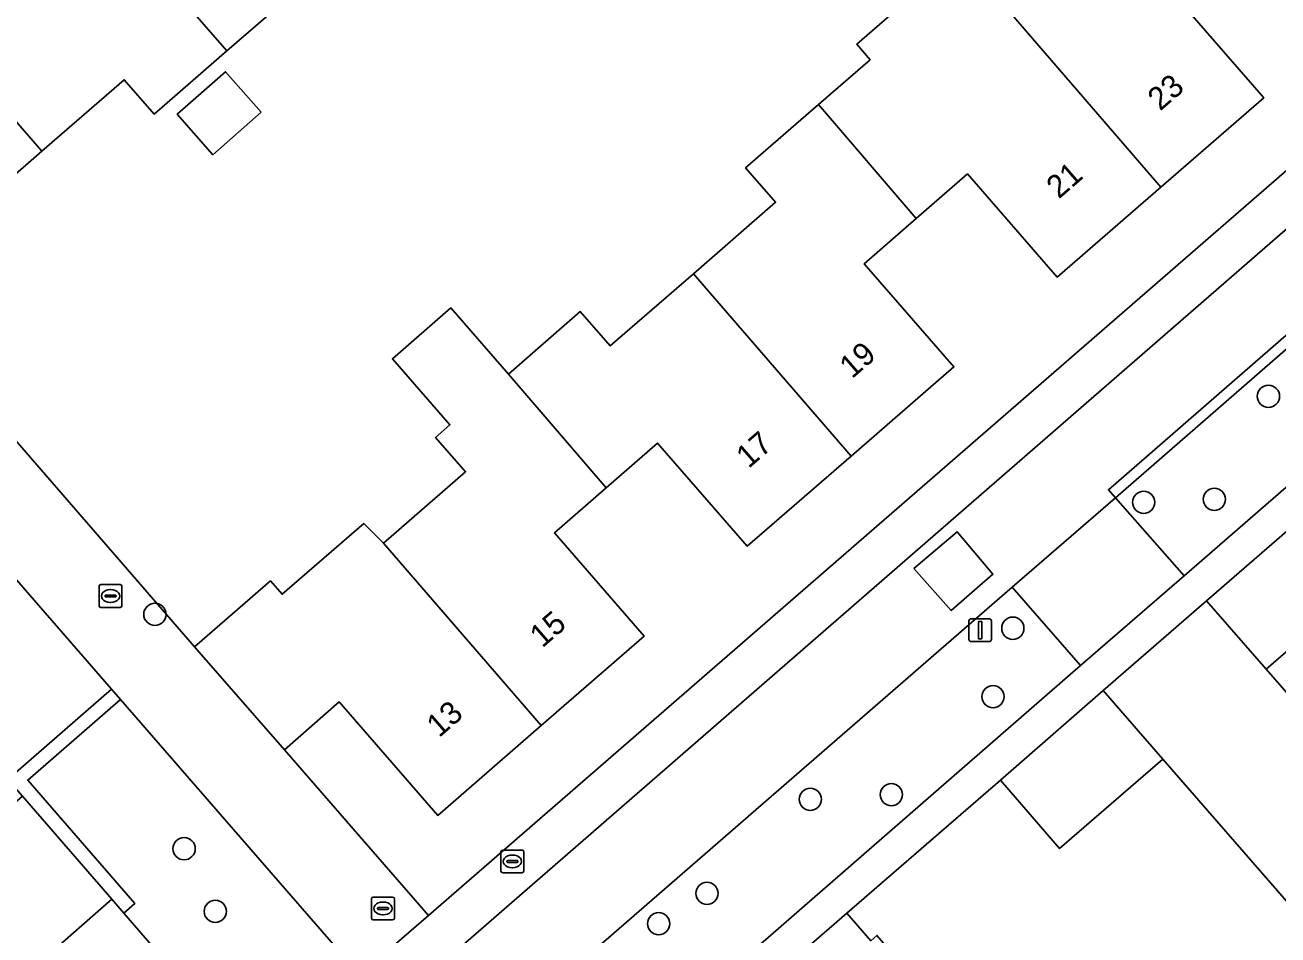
# Model space of a CAD drawing. Extents: x 155887 to 156869, y 383880 to 384678.
# Drawn here: x 156264.8 to 156319.8, y 384199 to 384238.9 of the extents above; entities that cross this region are included whole.
import ezdxf

# ---------------------------------------------------------------- set-up
doc = ezdxf.new("R2010")
doc.units = 0
for name, color, linetype in [('IMGEO_Boom', 7, 'Continuous'), ('IMGEO_Brandkraan', 7, 'Continuous'), ('IMGEO_Erf', 7, 'Continuous'), ('IMGEO_Groenvoorziening', 7, 'Continuous'), ('IMGEO_Kolk', 7, 'Continuous'), ('IMGEO_Lichtmast', 7, 'Continuous'), ('IMGEO_Muur', 7, 'Continuous'), ('IMGEO_Pand', 7, 'Continuous'), ('IMGEO_Pand_nummerreeks', 7, 'Continuous'), ('IMGEO_Parkeervlak_open', 7, 'Continuous'), ('IMGEO_Rijbaan_lokaal_gesloten', 7, 'Continuous'), ('IMGEO_Rijbaan_lokaal_open', 7, 'Continuous'), ('IMGEO_Voetpad_open', 7, 'Continuous')]:
    doc.layers.add(name, color=color, linetype=linetype)

msp = doc.modelspace()

# ---------------------------------------------------------------- linework, layer by layer
at = {"layer": 'IMGEO_Boom'}
for centre in [(156319.34, 384222.609), (156316.967, 384218.087), (156313.87, 384217.956), (156270.498, 384213.038), (156308.129, 384212.429), (156307.261, 384209.427), (156299.244, 384204.922), (156302.801, 384205.128), (156271.778, 384202.752), (156294.714, 384200.793), (156273.145, 384200.005), (156292.594, 384199.464)]:
    msp.add_circle(centre, 0.489, dxfattribs=at)
at = {"layer": 'IMGEO_Brandkraan'}
for p, q in [((156285.677, 384201.769), (156285.677, 384202.621)), ((156285.752, 384202.695), (156286.604, 384202.695)), ((156286.678, 384202.621), (156286.678, 384201.769)), ((156285.936, 384202.189), (156285.936, 384202.201)), ((156286.374, 384202.152), (156285.976, 384202.152)), ((156285.979, 384202.238), (156286.377, 384202.238)), ((156286.165, 384202.475), (156286.19, 384202.475)), ((156286.42, 384202.201), (156286.42, 384202.189)), ((156286.604, 384201.695), (156285.752, 384201.695)), ((156286.188, 384201.915), (156286.163, 384201.915))]:
    msp.add_line(p, q, dxfattribs=at)
for points in [[(156285.677, 384201.769), (156285.677, 384202.621)], [(156285.752, 384202.695), (156286.604, 384202.695)], [(156286.678, 384202.621), (156286.678, 384201.769)], [(156286.604, 384201.695), (156285.752, 384201.695)]]:
    msp.add_lwpolyline(points, dxfattribs=at)
for centre, radius, start, end in [((156285.754, 384202.619), 0.0765, 91.552, 178.448), ((156285.754, 384202.619), 0.0765, 91.552, 178.448), ((156286.602, 384202.619), 0.0765, 1.552, 88.448), ((156286.602, 384202.619), 0.0765, 1.552, 88.448), ((156285.976, 384202.198), 0.0403, 85.8775, 175.7526), ((156285.973, 384202.188), 0.0366, 178.938, 274.7102), ((156286.377, 384202.195), 0.043, 264.8664, 352.4533), ((156286.381, 384202.2), 0.0386, 1.7309, 96.639), ((156285.754, 384201.771), 0.0765, 181.552, 268.448), ((156285.754, 384201.771), 0.0765, 181.552, 268.448), ((156286.602, 384201.771), 0.0765, 271.552, 358.448), ((156286.602, 384201.771), 0.0765, 271.552, 358.448)]:
    msp.add_arc(centre, radius, start, end, dxfattribs=at)
for centre, major_axis, ratio, start_param, end_param in [((156286.164, 384202.195), (-0.387, 0.002), 0.722429, 4.712389, 7.853982), ((156286.189, 384202.195), (-0.39, 0.002), 0.717154, 1.570796, 4.712389)]:
    msp.add_ellipse(centre, major_axis=major_axis, ratio=ratio, start_param=start_param, end_param=end_param, dxfattribs=at)
at = {"layer": 'IMGEO_Erf'}
for points in [[(156322.738, 384236.866), (156317.444, 384242.973), (156317.207, 384242.78), (156314.811, 384240.692), (156319.132, 384235.709), (156314.619, 384231.788), (156310.075, 384227.84), (156306.139, 384232.368), (156303.892, 384230.413), (156301.611, 384228.428), (156305.547, 384223.9), (156301.033, 384219.979), (156296.479, 384216.025), (156292.543, 384220.553), (156290.298, 384218.596), (156288.023, 384216.613), (156291.959, 384212.085), (156287.446, 384208.161), (156282.907, 384204.214), (156278.574, 384209.202), (156276.178, 384207.086), (156282.504, 384199.826), (156323.027, 384235.041)], [(156259.915, 384225.828), (156272.239, 384211.613), (156275.567, 384214.507), (156276.077, 384213.921), (156279.655, 384217.032), (156280.518, 384216.162), (156284.124, 384219.298), (156282.811, 384220.807), (156283.441, 384221.355), (156280.917, 384224.258), (156283.48, 384226.486), (156286.004, 384223.584), (156289.157, 384226.326), (156290.47, 384224.817), (156294.115, 384227.987), (156297.722, 384231.123), (156296.409, 384232.632), (156299.601, 384235.408), (156301.869, 384237.381), (156301.28, 384238.058), (156305.386, 384241.63)], [(156276.824, 384240.515), (156273.658, 384237.765), (156270.464, 384234.991), (156269.153, 384236.5), (156265.545, 384233.366), (156261.925, 384230.222)], [(156323.772, 384214.559), (156319.24, 384210.63), (156326.656, 384202.13)], [(156322.101, 384198.184), (156314.708, 384206.687), (156310.176, 384202.758), (156307.581, 384205.768), (156300.85, 384199.926), (156301.9, 384198.715)]]:
    msp.add_lwpolyline(points, dxfattribs=at)
for points in [[(156275.162, 384235.082), (156273.039, 384233.213), (156271.478, 384234.986), (156273.601, 384236.855)], [(156274.939, 384193.214), (156269.134, 384199.929), (156268.611, 384200.534), (156266.216, 384198.436), (156270.536, 384193.453), (156266.029, 384189.524), (156261.469, 384185.55), (156257.141, 384190.533), (156254.878, 384188.58), (156252.616, 384186.627), (156256.944, 384181.644), (156252.429, 384177.722), (156247.881, 384173.772), (156243.553, 384178.755), (156241.305, 384176.801), (156239.026, 384174.819), (156243.354, 384169.836), (156238.834, 384165.92), (156234.282, 384161.976), (156229.96, 384166.944), (156227.546, 384164.872), (156233.865, 384157.571)]]:
    msp.add_lwpolyline(points, close=True, dxfattribs=at)
at = {"layer": 'IMGEO_Groenvoorziening'}
for points in [[(156268.595, 384209.753), (156246.679, 384234.978), (156242.149, 384231.047), (156247.902, 384224.402), (156248.477, 384224.9), (156253.555, 384219.032), (156252.985, 384218.538), (156264.04, 384205.796)], [(156279.482, 384197.222), (156268.988, 384209.3), (156264.921, 384205.766), (156269.623, 384200.353), (156269.134, 384199.929), (156274.939, 384193.214)]]:
    msp.add_lwpolyline(points, close=True, dxfattribs=at)
at = {"layer": 'IMGEO_Kolk'}
for p, q in [((156268.05, 384213.418), (156268.05, 384214.27)), ((156268.125, 384214.344), (156268.977, 384214.344)), ((156268.538, 384214.124), (156268.563, 384214.124)), ((156269.051, 384214.27), (156269.051, 384213.418)), ((156268.309, 384213.838), (156268.309, 384213.85)), ((156268.747, 384213.801), (156268.349, 384213.801)), ((156268.352, 384213.887), (156268.75, 384213.887)), ((156268.561, 384213.564), (156268.536, 384213.564)), ((156268.793, 384213.85), (156268.793, 384213.838)), ((156268.977, 384213.344), (156268.125, 384213.344)), ((156279.999, 384199.705), (156279.999, 384200.557)), ((156280.074, 384200.631), (156280.926, 384200.631)), ((156280.487, 384200.411), (156280.512, 384200.411)), ((156281, 384200.557), (156281, 384199.705)), ((156280.258, 384200.125), (156280.258, 384200.137)), ((156280.696, 384200.088), (156280.298, 384200.088)), ((156280.301, 384200.174), (156280.699, 384200.174)), ((156280.51, 384199.851), (156280.485, 384199.851)), ((156280.742, 384200.137), (156280.742, 384200.125)), ((156280.926, 384199.631), (156280.074, 384199.631))]:
    msp.add_line(p, q, dxfattribs=at)
for points in [[(156268.05, 384213.418), (156268.05, 384214.27)], [(156268.125, 384214.344), (156268.977, 384214.344)], [(156269.051, 384214.27), (156269.051, 384213.418)], [(156268.977, 384213.344), (156268.125, 384213.344)], [(156279.999, 384199.705), (156279.999, 384200.557)], [(156280.074, 384200.631), (156280.926, 384200.631)], [(156281, 384200.557), (156281, 384199.705)], [(156280.926, 384199.631), (156280.074, 384199.631)]]:
    msp.add_lwpolyline(points, dxfattribs=at)
for centre, radius, start, end in [((156268.127, 384214.268), 0.0765, 91.552, 178.448), ((156268.127, 384214.268), 0.0765, 91.552, 178.448), ((156268.975, 384214.268), 0.0765, 1.552, 88.448), ((156268.975, 384214.268), 0.0765, 1.552, 88.448), ((156268.349, 384213.847), 0.0403, 85.8775, 175.7526), ((156268.346, 384213.837), 0.0366, 178.938, 274.7102), ((156268.75, 384213.844), 0.043, 264.8664, 352.4533), ((156268.754, 384213.849), 0.0386, 1.7309, 96.639), ((156268.127, 384213.42), 0.0765, 181.552, 268.448), ((156268.127, 384213.42), 0.0765, 181.552, 268.448), ((156268.975, 384213.42), 0.0765, 271.552, 358.448), ((156268.975, 384213.42), 0.0765, 271.552, 358.448), ((156280.076, 384200.555), 0.0765, 91.552, 178.448), ((156280.076, 384200.555), 0.0765, 91.552, 178.448), ((156280.924, 384200.555), 0.0765, 1.552, 88.448), ((156280.924, 384200.555), 0.0765, 1.552, 88.448), ((156280.298, 384200.134), 0.0403, 85.8775, 175.7526), ((156280.295, 384200.124), 0.0366, 178.938, 274.7102), ((156280.699, 384200.131), 0.043, 264.8664, 352.4533), ((156280.703, 384200.136), 0.0386, 1.7309, 96.639), ((156280.076, 384199.707), 0.0765, 181.552, 268.448), ((156280.076, 384199.707), 0.0765, 181.552, 268.448), ((156280.924, 384199.707), 0.0765, 271.552, 358.448), ((156280.924, 384199.707), 0.0765, 271.552, 358.448)]:
    msp.add_arc(centre, radius, start, end, dxfattribs=at)
for centre, major_axis, ratio, start_param, end_param in [((156268.537, 384213.844), (-0.387, 0.002), 0.722429, 4.712389, 7.853982), ((156268.562, 384213.844), (-0.39, 0.002), 0.717154, 1.570796, 4.712389), ((156280.486, 384200.131), (-0.387, 0.002), 0.722429, 4.712389, 7.853982), ((156280.511, 384200.131), (-0.39, 0.002), 0.717154, 1.570796, 4.712389)]:
    msp.add_ellipse(centre, major_axis=major_axis, ratio=ratio, start_param=start_param, end_param=end_param, dxfattribs=at)
at = {"layer": 'IMGEO_Lichtmast'}
for p, q in [((156306.199, 384211.946), (156306.199, 384212.746)), ((156306.199, 384212.746), (156306.199, 384211.946)), ((156306.299, 384212.846), (156307.089, 384212.846)), ((156307.089, 384212.846), (156306.299, 384212.846)), ((156307.189, 384212.746), (156307.189, 384211.946)), ((156307.189, 384211.946), (156307.189, 384212.746)), ((156307.089, 384211.846), (156306.299, 384211.846)), ((156306.299, 384211.846), (156307.089, 384211.846))]:
    msp.add_line(p, q, dxfattribs=at)
msp.add_lwpolyline([(156306.619, 384212.721), (156306.769, 384212.721), (156306.769, 384211.971), (156306.619, 384211.971), (156306.619, 384212.721)], dxfattribs=at)
for centre, start, end in [((156306.299, 384212.746), 90, 180), ((156306.299, 384212.746), 90, 180), ((156307.089, 384212.746), 0, 90), ((156307.089, 384212.746), 360, 90), ((156306.299, 384211.946), 180, 270), ((156306.299, 384211.946), 180, 270), ((156307.089, 384211.946), 270, 0), ((156307.089, 384211.946), 270, 0)]:
    msp.add_arc(centre, 0.1, start, end, dxfattribs=at)
at = {"layer": 'IMGEO_Muur'}
msp.add_lwpolyline([(156300.85, 384199.926), (156307.581, 384205.768)], dxfattribs=at)
at = {"layer": 'IMGEO_Pand'}
for points in [[(156272.206, 384253.19), (156268.532, 384250), (156267.642, 384249.227), (156271.969, 384244.244), (156269.721, 384242.29), (156273.658, 384237.765), (156276.824, 384240.515), (156275.514, 384242.025), (156279.031, 384245.079), (156280.342, 384243.57), (156280.466, 384243.678), (156274.976, 384250)], [(156314.619, 384231.788), (156319.132, 384235.709), (156314.811, 384240.692), (156317.207, 384242.78), (156313.281, 384247.304), (156309.999, 384244.45), (156311.312, 384242.941), (156307.705, 384239.805)], [(156258.604, 384241.375), (156265.545, 384233.366), (156269.153, 384236.5), (156270.464, 384234.991), (156273.658, 384237.765), (156269.721, 384242.29), (156267.446, 384240.312), (156263.119, 384245.295)], [(156307.705, 384239.805), (156307.289, 384239.443), (156305.386, 384241.63), (156301.28, 384238.058), (156301.869, 384237.381), (156299.601, 384235.408), (156303.892, 384230.413), (156306.139, 384232.368), (156310.075, 384227.84), (156314.619, 384231.788)], [(156258.604, 384241.375), (156254.07, 384237.439), (156258.397, 384232.456), (156255.981, 384230.358), (156259.915, 384225.828), (156263.236, 384228.712), (156261.925, 384230.222), (156265.545, 384233.366)], [(156275.162, 384235.082), (156273.601, 384236.855), (156271.478, 384234.986), (156273.039, 384233.213)], [(156299.601, 384235.408), (156296.409, 384232.632), (156297.722, 384231.123), (156294.115, 384227.987), (156301.033, 384219.979), (156305.547, 384223.9), (156301.611, 384228.428), (156303.892, 384230.413)], [(156286.004, 384223.584), (156290.298, 384218.596), (156292.543, 384220.553), (156296.479, 384216.025), (156301.033, 384219.979), (156294.115, 384227.987), (156290.47, 384224.817), (156289.157, 384226.326)], [(156288.023, 384216.613), (156290.298, 384218.596), (156286.004, 384223.584), (156283.48, 384226.486), (156280.917, 384224.258), (156283.441, 384221.355), (156282.811, 384220.807), (156284.124, 384219.298), (156280.518, 384216.162), (156287.446, 384208.161), (156291.959, 384212.085)], [(156319.24, 384210.63), (156323.772, 384214.559), (156321.145, 384217.557), (156316.618, 384213.633)], [(156280.518, 384216.162), (156279.655, 384217.032), (156276.077, 384213.921), (156275.567, 384214.507), (156272.239, 384211.613), (156276.178, 384207.086), (156278.574, 384209.202), (156282.907, 384204.214), (156287.446, 384208.161)], [(156314.708, 384206.687), (156312.097, 384209.704), (156307.581, 384205.768), (156310.176, 384202.758)], [(156259.083, 384197.542), (156266.029, 384189.524), (156270.536, 384193.453), (156266.216, 384198.436), (156268.611, 384200.534), (156264.683, 384205.055), (156261.386, 384202.191), (156262.698, 384200.682)], [(156298.732, 384186.095), (156306.526, 384192.85), (156305.179, 384194.402), (156305.708, 384194.862), (156305.441, 384195.169), (156302.164, 384198.945), (156301.9, 384198.715), (156300.85, 384199.926), (156297.529, 384197.043), (156298.545, 384195.838), (156294.873, 384192.617), (156297.841, 384189.175), (156296.822, 384188.298)]]:
    msp.add_lwpolyline(points, close=True, dxfattribs=at)
at = {"layer": 'IMGEO_Parkeervlak_open'}
for points in [[(156312.626, 384218.159), (156315.64, 384214.734), (156334.947, 384231.513), (156331.928, 384234.965)], [(156308.096, 384214.226), (156288.85, 384197.49), (156291.852, 384194.029), (156311.102, 384210.8)]]:
    msp.add_lwpolyline(points, close=True, dxfattribs=at)
at = {"layer": 'IMGEO_Rijbaan_lokaal_gesloten'}
for points in [[(156308.096, 384214.226), (156312.626, 384218.159), (156312.322, 384218.504), (156331.278, 384235.009), (156328.971, 384237.669), (156326.065, 384241.018), (156323.695, 384239.126), (156324.76, 384237.181), (156324.839, 384236.98), (156324.868, 384236.767), (156324.924, 384235.545), (156324.922, 384235.346), (156324.879, 384235.149), (156324.635, 384234.343), (156324.464, 384233.777), (156324.33, 384233.603), (156283.805, 384198.344), (156239.684, 384160.03)], [(156244.514, 384158.971), (156257.06, 384169.881), (156261.577, 384173.796), (156280.881, 384190.573), (156282.391, 384191.885), (156283.307, 384192.681), (156286.385, 384195.346), (156287.336, 384196.173), (156288.85, 384197.49), (156308.096, 384214.226)]]:
    msp.add_lwpolyline(points, dxfattribs=at)
msp.add_lwpolyline([(156303.787, 384215.046), (156305.684, 384216.666), (156307.257, 384214.801), (156305.425, 384213.202)], close=True, dxfattribs=at)
at = {"layer": 'IMGEO_Rijbaan_lokaal_open'}
for points in [[(156331.928, 384234.965), (156331.622, 384235.315), (156329.317, 384237.972), (156326.424, 384241.306), (156326.065, 384241.018), (156328.971, 384237.669), (156331.278, 384235.009), (156312.322, 384218.504), (156312.626, 384218.159)], [(156315.64, 384214.734), (156312.626, 384218.159), (156308.096, 384214.226), (156311.102, 384210.8)], [(156305.425, 384213.202), (156307.257, 384214.801), (156305.684, 384216.666), (156303.787, 384215.046)], [(156312.097, 384209.704), (156314.708, 384206.687), (156322.101, 384198.184), (156324.711, 384195.181), (156327.349, 384192.146), (156333.452, 384185.156), (156335.682, 384187.097), (156337.983, 384189.1), (156331.904, 384196.092), (156329.26, 384199.135), (156326.656, 384202.13), (156319.24, 384210.63), (156316.618, 384213.633)]]:
    msp.add_lwpolyline(points, close=True, dxfattribs=at)
at = {"layer": 'IMGEO_Voetpad_open'}
for points in [[(156259.915, 384225.828), (156255.981, 384230.358), (156249.638, 384237.607), (156246.679, 384234.978), (156268.595, 384209.753), (156268.988, 384209.3), (156279.482, 384197.222), (156282.504, 384199.826), (156276.178, 384207.086), (156272.239, 384211.613)], [(156268.988, 384209.3), (156268.595, 384209.753), (156264.04, 384205.796), (156264.683, 384205.055), (156268.611, 384200.534), (156269.134, 384199.929), (156269.623, 384200.353), (156264.921, 384205.766)]]:
    msp.add_lwpolyline(points, close=True, dxfattribs=at)
for points in [[(156239.684, 384160.03), (156283.805, 384198.344), (156324.33, 384233.603), (156324.464, 384233.777), (156324.635, 384234.343), (156323.619, 384235.555), (156323.027, 384235.041), (156282.504, 384199.826), (156279.482, 384197.222), (156274.939, 384193.214), (156233.865, 384157.571), (156232.352, 384156.266), (156233.048, 384155.469), (156233.321, 384155.14), (156233.866, 384155.535), (156234.409, 384155.932), (156234.95, 384156.332)], [(156334.947, 384231.513), (156315.64, 384214.734), (156311.102, 384210.8), (156291.852, 384194.029), (156288.85, 384197.49), (156287.336, 384196.173), (156290.338, 384192.715), (156285.394, 384188.423), (156282.391, 384191.885), (156280.881, 384190.573), (156283.887, 384187.115), (156264.606, 384170.344)], [(156261.014, 384165.31), (156265.542, 384169.244), (156270.074, 384173.173), (156276.813, 384179.031), (156280.136, 384181.914), (156284.855, 384185.998), (156292.801, 384192.905), (156297.529, 384197.043), (156300.85, 384199.926), (156307.581, 384205.768), (156312.097, 384209.704), (156316.618, 384213.633), (156321.145, 384217.557)]]:
    msp.add_lwpolyline(points, dxfattribs=at)

# ---------------------------------------------------------------- texts
at = {"layer": 'IMGEO_Pand_nummerreeks'}
for s, rotation, p in [('23', 40.9851, (156314.591, 384235.103)), ('21', 40.9837, (156310.147, 384231.242)), ('19', 40.9723, (156301.072, 384223.352)), ('17', 40.9723, (156296.538, 384219.414)), ('15', 41.0066, (156287.487, 384211.537)), ('13', 41.0066, (156282.961, 384207.601))]:
    msp.add_text(s, height=1, rotation=rotation, dxfattribs=at).set_placement(p)

doc.saveas('drawing.dxf')
